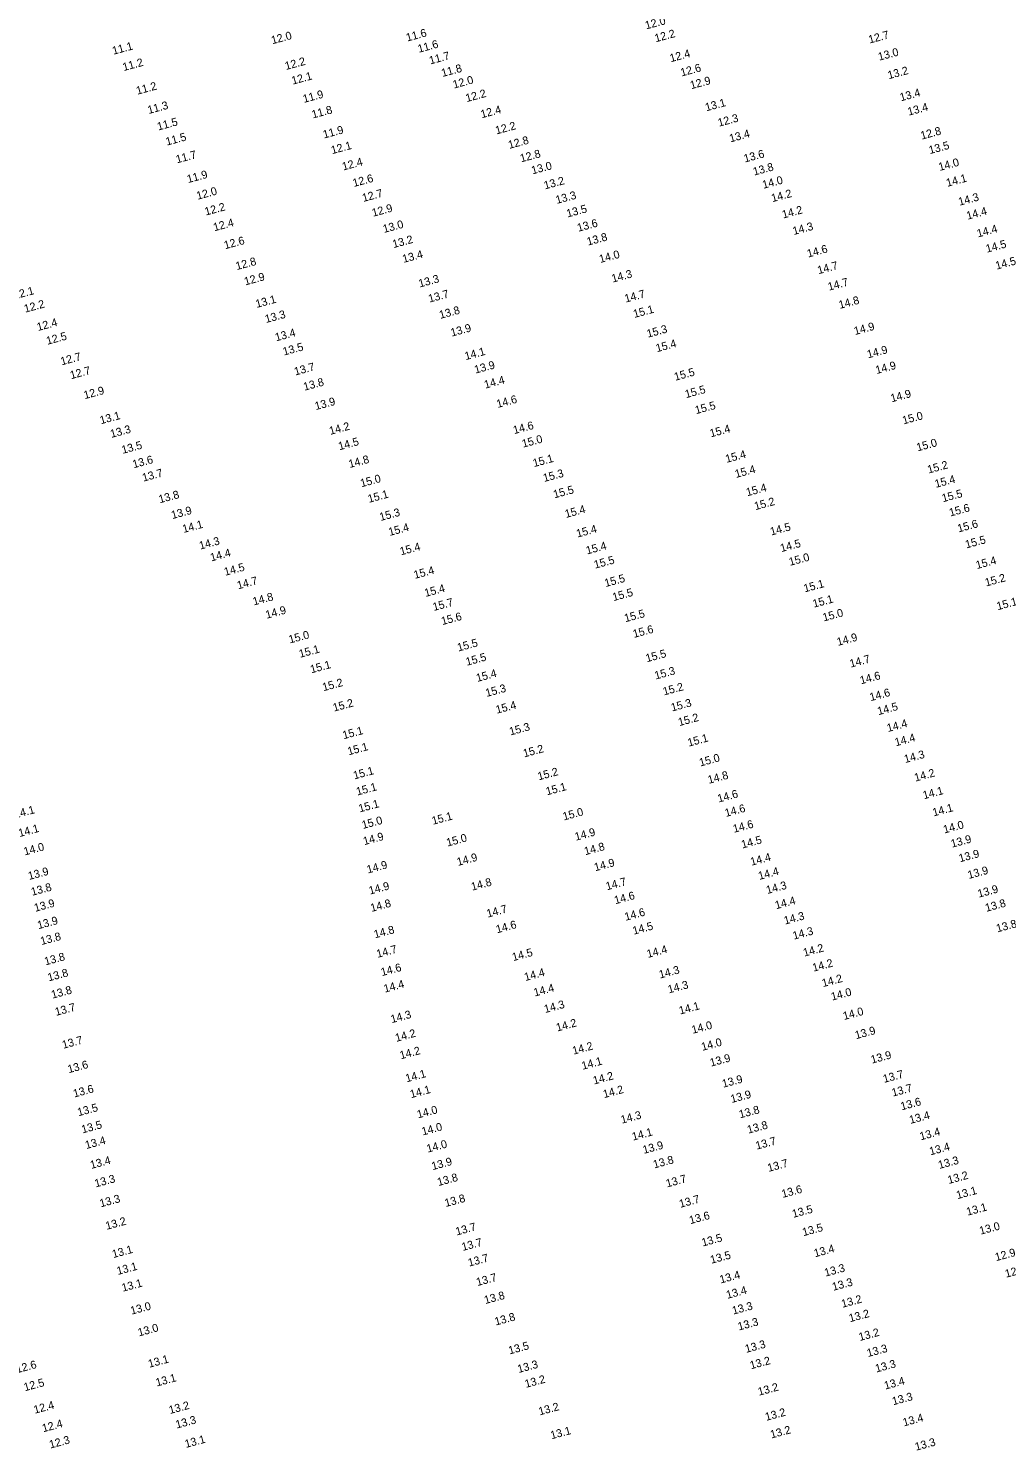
# Model space of a CAD drawing. Extents: x 988130 to 1132882, y 654656 to 841453.
# Drawn here: x 1106364.7 to 1106670.3, y 697401.4 to 697845.8 of the extents above; entities that cross this region are included whole.
import ezdxf

# ---------------------------------------------------------------- set-up
doc = ezdxf.new("R2010")
doc.units = 0
doc.layers.add('V-TOPO-SOUN', color=7, linetype='Continuous')

msp = doc.modelspace()

# ---------------------------------------------------------------- texts
at = {"layer": 'V-TOPO-SOUN'}
for s, p in [('12.0 ', (1106557.68, 697845.47)), ('12.0 ', (1106440.88, 697840.82)), ('11.6 ', (1106483.02, 697841.67)), ('12.2 ', (1106560.67, 697841.45)), ('12.7 ', (1106627.47, 697841.05)), ('11.1 ', (1106391.23, 697837.55)), ('11.6 ', (1106486.66, 697838.16)), ('11.2 ', (1106394.46, 697832.45)), ('12.2 ', (1106445.16, 697832.78)), ('11.7 ', (1106490.23, 697834.52)), ('12.4 ', (1106565.38, 697835.22)), ('13.0 ', (1106630.47, 697835.68)), ('12.1 ', (1106447.24, 697828.2)), ('11.8 ', (1106494.04, 697830.6)), ('12.6 ', (1106568.75, 697830.75)), ('13.2 ', (1106633.48, 697829.9)), ('11.2 ', (1106398.7, 697825.06)), ('12.0 ', (1106497.62, 697826.98)), ('12.2 ', (1106501.61, 697822.75)), ('12.9 ', (1106571.75, 697826.77)), ('13.4 ', (1106637.26, 697822.99)), ('11.3 ', (1106402.26, 697819.03)), ('11.9 ', (1106450.77, 697822.5)), ('13.1 ', (1106576.46, 697819.87)), ('13.4 ', (1106639.7, 697818.51)), ('11.5 ', (1106405.25, 697813.87)), ('11.8 ', (1106453.54, 697817.63)), ('12.4 ', (1106506.31, 697817.7)), ('12.3 ', (1106580.41, 697815.06)), ('11.9 ', (1106457.04, 697811.37)), ('12.2 ', (1106510.9, 697812.64)), ('13.4 ', (1106584, 697810.16)), ('12.8 ', (1106643.75, 697811.02)), ('11.5 ', (1106407.92, 697809.15)), ('12.1 ', (1106459.57, 697806.48)), ('12.8 ', (1106514.92, 697808.13)), ('13.5 ', (1106646.31, 697806.5)), ('11.7 ', (1106411.09, 697803.61)), ('12.4 ', (1106463.04, 697801.37)), ('12.8 ', (1106518.62, 697803.92)), ('13.6 ', (1106588.52, 697803.87)), ('14.0 ', (1106649.36, 697801.23)), ('11.9 ', (1106414.56, 697797.44)), ('12.6 ', (1106466.34, 697796.22)), ('13.0 ', (1106522.16, 697800.16)), ('13.8 ', (1106591.41, 697799.78)), ('14.1 ', (1106651.76, 697796.27)), ('12.0 ', (1106417.53, 697792.23)), ('12.7 ', (1106469.31, 697791.55)), ('13.2 ', (1106526.07, 697795.47)), ('14.0 ', (1106594.32, 697795.66)), ('12.2 ', (1106420.09, 697787.29)), ('13.3 ', (1106529.75, 697790.93)), ('14.2 ', (1106597.12, 697791.48)), ('14.3 ', (1106655.56, 697790.36)), ('12.9 ', (1106472.35, 697786.92)), ('13.5 ', (1106533.12, 697786.69)), ('14.2 ', (1106600.48, 697786.36)), ('14.4 ', (1106658.09, 697785.99)), ('12.4 ', (1106422.78, 697782.38)), ('13.0 ', (1106475.78, 697781.86)), ('13.6 ', (1106536.48, 697782.23)), ('14.3 ', (1106603.79, 697781.22)), ('14.4 ', (1106661.35, 697780.46)), ('12.6 ', (1106426.13, 697776.77)), ('13.2 ', (1106478.75, 697777.13)), ('13.8 ', (1106539.48, 697777.9)), ('14.6 ', (1106608.28, 697774.16)), ('14.5 ', (1106664.13, 697775.68)), ('12.8 ', (1106429.78, 697770.26)), ('13.4 ', (1106481.87, 697772.5)), ('14.0 ', (1106543.33, 697772.47)), ('14.5 ', (1106667.15, 697770.39)), ('12.9 ', (1106432.44, 697765.47)), ('14.3 ', (1106547.22, 697766.35)), ('14.7 ', (1106611.53, 697768.97)), ('12.1 ', (1106360.35, 697761.1)), ('13.3 ', (1106486.92, 697764.81)), ('14.7 ', (1106614.77, 697763.81)), ('12.2 ', (1106363.66, 697756.94)), ('13.1 ', (1106436, 697758.44)), ('13.7 ', (1106489.97, 697760.09)), ('14.7 ', (1106551.28, 697760.09)), ('14.8 ', (1106618.18, 697758.13)), ('13.3 ', (1106438.93, 697753.72)), ('13.8 ', (1106493.38, 697755.01)), ('15.1 ', (1106553.99, 697755.3)), ('12.4 ', (1106367.66, 697751.21)), ('13.4 ', (1106442.08, 697747.99)), ('13.9 ', (1106496.94, 697749.47)), ('15.3 ', (1106558.2, 697749.12)), ('14.9 ', (1106622.94, 697749.96)), ('12.5 ', (1106370.6, 697746.91)), ('13.5 ', (1106444.51, 697743.55)), ('15.4 ', (1106561.04, 697744.6)), ('12.7 ', (1106375.06, 697740.49)), ('14.1 ', (1106501.32, 697742.12)), ('14.9 ', (1106627.02, 697742.67)), ('12.7 ', (1106378.03, 697736.16)), ('13.7 ', (1106448.06, 697737.31)), ('13.9 ', (1106504.34, 697737.9)), ('15.5 ', (1106566.77, 697735.67)), ('14.9 ', (1106629.67, 697737.77)), ('12.9 ', (1106382.29, 697729.93)), ('13.8 ', (1106450.92, 697732.56)), ('14.4 ', (1106507.41, 697733.2)), ('15.5 ', (1106570.15, 697730.24)), ('13.9 ', (1106454.49, 697726.51)), ('14.6 ', (1106511.27, 697727.17)), ('15.5 ', (1106573.29, 697725.24)), ('14.9 ', (1106634.38, 697728.94)), ('13.1 ', (1106387.32, 697722.08)), ('15.0 ', (1106638.07, 697722.03)), ('13.3 ', (1106390.6, 697717.82)), ('14.2 ', (1106459, 697718.76)), ('14.6 ', (1106516.45, 697719)), ('15.4 ', (1106577.89, 697717.98)), ('13.5 ', (1106394.14, 697712.83)), ('14.5 ', (1106461.84, 697713.95)), ('15.0 ', (1106519.22, 697714.76)), ('15.0 ', (1106642.48, 697713.61)), ('13.6 ', (1106397.55, 697708.32)), ('14.8 ', (1106465.05, 697708.41)), ('15.1 ', (1106522.63, 697708.69)), ('15.4 ', (1106582.79, 697710.01)), ('13.7 ', (1106400.6, 697704.15)), ('15.3 ', (1106525.81, 697704.04)), ('15.4 ', (1106585.76, 697705.3)), ('15.2 ', (1106645.89, 697706.67)), ('15.0 ', (1106468.72, 697702.39)), ('15.5 ', (1106529.01, 697698.92)), ('15.4 ', (1106589.24, 697699.57)), ('15.4 ', (1106648.19, 697702.21)), ('13.8 ', (1106405.71, 697697.39)), ('15.1 ', (1106471.07, 697697.53)), ('15.2 ', (1106591.81, 697695.23)), ('15.5 ', (1106650.41, 697697.72)), ('13.9 ', (1106409.65, 697692.45)), ('15.3 ', (1106474.7, 697691.85)), ('15.4 ', (1106532.64, 697692.8)), ('15.6 ', (1106652.69, 697693.24)), ('14.1 ', (1106413.14, 697688.11)), ('15.4 ', (1106477.52, 697687.17)), ('15.4 ', (1106536.2, 697686.67)), ('14.5 ', (1106596.76, 697687.31)), ('15.6 ', (1106655.27, 697688.27)), ('14.3 ', (1106418.36, 697682.9)), ('15.4 ', (1106481.07, 697681.11)), ('15.4 ', (1106539.22, 697681.39)), ('14.5 ', (1106599.91, 697682.13)), ('15.5 ', (1106657.71, 697683.28)), ('14.4 ', (1106421.83, 697679.22)), ('15.5 ', (1106541.71, 697676.95)), ('15.0 ', (1106602.62, 697677.84)), ('15.4 ', (1106661.01, 697676.82)), ('14.5 ', (1106426.15, 697674.72)), ('15.4 ', (1106485.41, 697673.76)), ('14.7 ', (1106430.21, 697670.49)), ('15.4 ', (1106488.75, 697668.12)), ('15.5 ', (1106545, 697671.21)), ('15.1 ', (1106607.21, 697669.54)), ('15.2 ', (1106663.88, 697671.38)), ('14.8 ', (1106435.11, 697665.46)), ('15.7 ', (1106491.34, 697663.74)), ('15.5 ', (1106547.49, 697666.82)), ('15.1 ', (1106610.05, 697664.75)), ('15.1 ', (1106667.51, 697663.97)), ('14.9 ', (1106439.11, 697661.3)), ('15.6 ', (1106494, 697659.32)), ('15.5 ', (1106551.19, 697660.21)), ('15.0 ', (1106613.17, 697660.45)), ('15.6 ', (1106553.88, 697655.32)), ('15.0 ', (1106446.34, 697653.57)), ('15.5 ', (1106499.01, 697651.06)), ('14.9 ', (1106617.6, 697652.82)), ('15.1 ', (1106449.55, 697649.1)), ('15.5 ', (1106501.66, 697646.61)), ('15.5 ', (1106557.87, 697647.71)), ('14.7 ', (1106621.59, 697646.03)), ('15.1 ', (1106453.08, 697644.25)), ('15.4 ', (1106504.9, 697641.55)), ('15.3 ', (1106560.65, 697642.31)), ('14.6 ', (1106624.8, 697640.81)), ('15.2 ', (1106456.87, 697638.66)), ('15.3 ', (1106507.82, 697636.87)), ('15.2 ', (1106563.25, 697637.34)), ('15.2 ', (1106460.14, 697632.28)), ('15.4 ', (1106511.03, 697631.62)), ('15.3 ', (1106565.77, 697632.32)), ('14.6 ', (1106627.83, 697635.55)), ('15.2 ', (1106568.02, 697627.75)), ('14.5 ', (1106630.25, 697631.17)), ('15.1 ', (1106463.17, 697623.65)), ('15.3 ', (1106515.27, 697624.82)), ('14.4 ', (1106633.22, 697625.9)), ('15.1 ', (1106464.72, 697618.63)), ('15.1 ', (1106570.97, 697621.34)), ('14.4 ', (1106635.69, 697621.45)), ('15.2 ', (1106519.57, 697617.97)), ('15.0 ', (1106574.6, 697615.13)), ('14.3 ', (1106638.6, 697616.21)), ('15.1 ', (1106466.51, 697611.1)), ('15.2 ', (1106524.11, 697610.8)), ('14.8 ', (1106577.27, 697609.72)), ('14.2 ', (1106641.8, 697610.41)), ('15.1 ', (1106467.44, 697606.06)), ('15.1 ', (1106526.68, 697606.12)), ('15.1 ', (1106468.17, 697600.78)), ('14.6 ', (1106580.31, 697603.87)), ('14.1 ', (1106644.45, 697604.89)), ('14.1 ', (1106360.56, 697598.9)), ('15.1 ', (1106491.07, 697596.92)), ('15.0 ', (1106531.96, 697598.26)), ('14.6 ', (1106582.59, 697599.36)), ('14.1 ', (1106647.49, 697599.53)), ('14.1 ', (1106361.9, 697593.08)), ('15.0 ', (1106469.2, 697595.61)), ('14.9 ', (1106535.72, 697591.94)), ('14.6 ', (1106585.13, 697594.42)), ('14.0 ', (1106650.84, 697594.2)), ('14.0 ', (1106363.54, 697587.33)), ('14.9 ', (1106469.6, 697590.56)), ('15.0 ', (1106495.61, 697590.11)), ('14.8 ', (1106538.66, 697587.41)), ('14.5 ', (1106587.74, 697589.5)), ('13.9 ', (1106653.21, 697589.76)), ('14.9 ', (1106498.88, 697584.06)), ('14.4 ', (1106590.58, 697584.12)), ('13.9 ', (1106655.69, 697585.2)), ('13.9 ', (1106364.92, 697579.68)), ('14.9 ', (1106470.74, 697581.7)), ('14.9 ', (1106541.76, 697582.39)), ('14.4 ', (1106593.05, 697579.69)), ('13.9 ', (1106658.47, 697579.99)), ('13.8 ', (1106365.85, 697574.73)), ('14.9 ', (1106471.37, 697575.1)), ('14.8 ', (1106503.32, 697576.32)), ('14.7 ', (1106545.41, 697576.44)), ('14.3 ', (1106595.51, 697575.29)), ('13.9 ', (1106661.58, 697574.14)), ('13.9 ', (1106366.82, 697569.72)), ('14.8 ', (1106471.88, 697569.69)), ('14.6 ', (1106548.05, 697572.08)), ('14.4 ', (1106598.28, 697570.53)), ('13.8 ', (1106663.95, 697569.72)), ('14.7 ', (1106508.17, 697567.91)), ('14.6 ', (1106551.28, 697566.92)), ('14.3 ', (1106601.05, 697565.73)), ('13.9 ', (1106367.82, 697564.29)), ('14.8 ', (1106472.95, 697561.43)), ('14.6 ', (1106511.09, 697563.01)), ('14.5 ', (1106553.79, 697562.57)), ('14.3 ', (1106603.81, 697561.01)), ('13.8 ', (1106667.39, 697563.3)), ('13.8 ', (1106368.77, 697559.33)), ('13.8 ', (1106370.01, 697552.98)), ('14.7 ', (1106473.76, 697555.33)), ('14.5 ', (1106516.15, 697554.32)), ('14.4 ', (1106558.21, 697555.31)), ('14.2 ', (1106607.08, 697555.72)), ('13.8 ', (1106371.03, 697547.98)), ('14.6 ', (1106475.14, 697549.63)), ('14.4 ', (1106519.94, 697548.09)), ('14.3 ', (1106562.02, 697548.87)), ('14.2 ', (1106609.96, 697551.01)), ('14.4 ', (1106476.02, 697544.45)), ('14.4 ', (1106522.87, 697543.25)), ('14.3 ', (1106564.78, 697544.23)), ('14.2 ', (1106612.93, 697546.2)), ('13.8 ', (1106372.17, 697542.58)), ('14.0 ', (1106615.77, 697541.97)), ('13.7 ', (1106373.33, 697537.21)), ('14.3 ', (1106478.2, 697534.94)), ('14.3 ', (1106526.12, 697538.09)), ('14.1 ', (1106568.28, 697537.62)), ('14.0 ', (1106619.51, 697535.91)), ('14.2 ', (1106529.89, 697532.31)), ('14.0 ', (1106572.23, 697531.6)), ('13.9 ', (1106623.26, 697529.92)), ('13.7 ', (1106375.56, 697526.92)), ('14.2 ', (1106479.62, 697529.08)), ('14.2 ', (1106534.96, 697525.08)), ('14.0 ', (1106575.26, 697526.28)), ('14.2 ', (1106481.03, 697523.63)), ('13.9 ', (1106577.93, 697521.34)), ('13.9 ', (1106628.21, 697522.28)), ('13.6 ', (1106377.28, 697519.3)), ('14.1 ', (1106482.82, 697516.44)), ('14.1 ', (1106537.85, 697520.36)), ('13.7 ', (1106632.02, 697516.27)), ('13.6 ', (1106379, 697511.69)), ('14.2 ', (1106541.4, 697515.76)), ('13.9 ', (1106581.74, 697514.75)), ('13.7 ', (1106634.74, 697511.97)), ('14.1 ', (1106484.24, 697511.49)), ('14.2 ', (1106544.54, 697511.5)), ('13.9 ', (1106584.4, 697509.99)), ('13.6 ', (1106637.5, 697507.69)), ('13.5 ', (1106380.32, 697505.84)), ('14.0 ', (1106486.42, 697505.17)), ('14.3 ', (1106550.09, 697503.51)), ('13.8 ', (1106587.02, 697505.18)), ('13.4 ', (1106640.23, 697503.45)), ('13.5 ', (1106381.59, 697500.48)), ('14.0 ', (1106487.89, 697499.83)), ('13.8 ', (1106589.59, 697500.4)), ('13.4 ', (1106643.47, 697498.31)), ('13.4 ', (1106382.75, 697495.59)), ('14.0 ', (1106489.43, 697494.47)), ('14.1 ', (1106553.59, 697498.22)), ('13.9 ', (1106556.95, 697494.09)), ('13.7 ', (1106592.21, 697495.4)), ('13.8 ', (1106560.2, 697489.53)), ('13.4 ', (1106646.49, 697493.62)), ('13.4 ', (1106384.31, 697489.37)), ('13.9 ', (1106490.97, 697489)), ('13.7 ', (1106595.92, 697488.45)), ('13.3 ', (1106649.26, 697489.37)), ('13.3 ', (1106385.7, 697483.6)), ('13.8 ', (1106492.77, 697484.03)), ('13.7 ', (1106564.2, 697483.6)), ('13.2 ', (1106652.21, 697484.68)), ('13.3 ', (1106387.27, 697477.37)), ('13.8 ', (1106495.07, 697477.49)), ('13.7 ', (1106568.34, 697477.23)), ('13.6 ', (1106600.33, 697480.33)), ('13.1 ', (1106654.92, 697479.93)), ('13.6 ', (1106571.48, 697472.12)), ('13.5 ', (1106603.63, 697474.09)), ('13.1 ', (1106658.07, 697474.76)), ('13.2 ', (1106389.13, 697470.35)), ('13.7 ', (1106498.49, 697468.58)), ('13.5 ', (1106606.82, 697468.36)), ('13.0 ', (1106662.13, 697468.82)), ('13.7 ', (1106500.38, 697463.75)), ('13.5 ', (1106575.36, 697465.13)), ('13.1 ', (1106391.18, 697461.52)), ('13.7 ', (1106502.37, 697458.85)), ('13.5 ', (1106578.05, 697459.75)), ('13.4 ', (1106610.43, 697461.77)), ('12.9 ', (1106667.01, 697460.57)), ('13.1 ', (1106392.62, 697456.25)), ('13.3 ', (1106613.7, 697455.72)), ('12.8 ', (1106670.13, 697455.38)), ('13.1 ', (1106394.17, 697451)), ('13.7 ', (1106504.95, 697452.78)), ('13.4 ', (1106580.97, 697453.58)), ('13.3 ', (1106616.14, 697451.3)), ('13.8 ', (1106507.42, 697447.16)), ('13.4 ', (1106583.04, 697448.78)), ('13.2 ', (1106619, 697445.99)), ('13.0 ', (1106396.89, 697443.83)), ('13.3 ', (1106584.89, 697443.86)), ('13.2 ', (1106621.36, 697441.48)), ('13.0 ', (1106399.22, 697437.04)), ('13.8 ', (1106510.69, 697440.44)), ('13.3 ', (1106586.65, 697438.89)), ('13.3 ', (1106588.92, 697431.9)), ('13.2 ', (1106624.43, 697435.61)), ('13.5 ', (1106514.99, 697431.41)), ('13.3 ', (1106626.98, 697430.6)), ('12.6 ', (1106361.15, 697425.54)), ('13.1 ', (1106402.44, 697427.25)), ('13.3 ', (1106517.82, 697425.61)), ('13.2 ', (1106590.42, 697426.77)), ('13.3 ', (1106629.6, 697425.76)), ('12.5 ', (1106363.57, 697419.91)), ('13.1 ', (1106404.79, 697421.39)), ('13.2 ', (1106520.11, 697420.96)), ('13.2 ', (1106592.93, 697418.52)), ('13.4 ', (1106632.38, 697420.43)), ('13.3 ', (1106634.87, 697415.53)), ('12.4 ', (1106366.66, 697412.88)), ('13.2 ', (1106408.9, 697412.79)), ('13.2 ', (1106524.4, 697412.37)), ('13.2 ', (1106595.19, 697410.65)), ('12.4 ', (1106369.31, 697407.09)), ('13.3 ', (1106411.01, 697408.25)), ('13.2 ', (1106596.8, 697405.14)), ('13.4 ', (1106638.21, 697408.92)), ('12.3 ', (1106371.54, 697402)), ('13.1 ', (1106413.89, 697402.2)), ('13.1 ', (1106528.11, 697404.9)), ('13.3 ', (1106642, 697401.32))]:
    msp.add_text(s, height=2.5, rotation=15, dxfattribs=at).set_placement(p)

doc.saveas('drawing.dxf')
